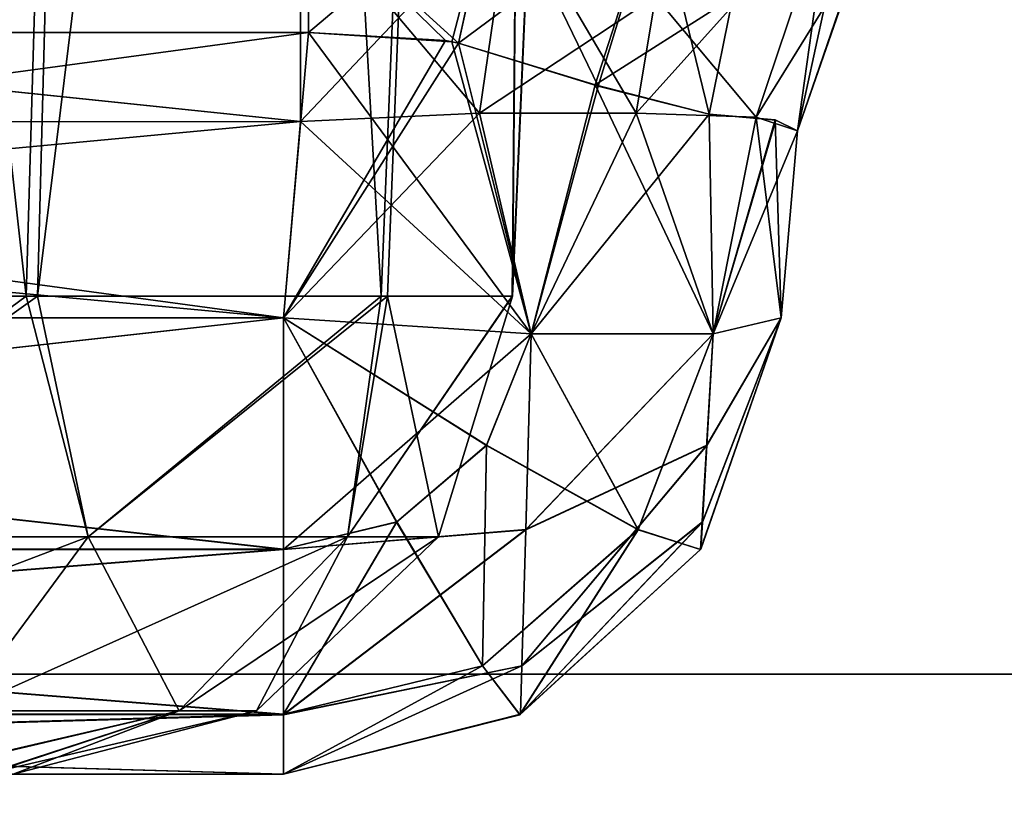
# Model space of a CAD drawing. Header units: millimetres. Extents: x -125 to 125, y -5 to 106.
# Tile 341 of 581: x 40.778 to 41.763, y -3.142 to -2.345. Entities that reach past the tile are written whole.
import ezdxf

# ---------------------------------------------------------------- set-up
doc = ezdxf.new("R2010")
doc.units = ezdxf.units.MM
doc.header["$LTSCALE"] = 65.185185
for name, color, linetype in [('10', 7, 'CONTINUOUS'), ('100', 7, 'CONTINUOUS'), ('101', 7, 'CONTINUOUS'), ('102', 7, 'CONTINUOUS'), ('103', 7, 'CONTINUOUS'), ('104', 7, 'CONTINUOUS'), ('105', 7, 'CONTINUOUS'), ('106', 7, 'CONTINUOUS'), ('11', 7, 'CONTINUOUS'), ('112', 7, 'CONTINUOUS'), ('113', 7, 'CONTINUOUS'), ('115', 7, 'CONTINUOUS'), ('116', 7, 'CONTINUOUS'), ('117', 7, 'CONTINUOUS'), ('118', 7, 'CONTINUOUS'), ('12', 7, 'CONTINUOUS'), ('121', 7, 'CONTINUOUS'), ('13', 7, 'CONTINUOUS'), ('19', 7, 'CONTINUOUS'), ('20', 7, 'CONTINUOUS'), ('21', 7, 'CONTINUOUS'), ('22', 7, 'CONTINUOUS'), ('23', 7, 'CONTINUOUS'), ('24', 7, 'CONTINUOUS'), ('25', 7, 'CONTINUOUS'), ('26', 7, 'CONTINUOUS'), ('30', 7, 'CONTINUOUS'), ('31', 7, 'CONTINUOUS'), ('52', 7, 'CONTINUOUS'), ('53', 7, 'CONTINUOUS'), ('583', 7, 'CONTINUOUS'), ('584', 7, 'CONTINUOUS'), ('585', 7, 'CONTINUOUS'), ('586', 7, 'CONTINUOUS'), ('588', 7, 'CONTINUOUS'), ('589', 7, 'CONTINUOUS'), ('590', 7, 'CONTINUOUS'), ('591', 7, 'CONTINUOUS'), ('596', 7, 'CONTINUOUS'), ('597', 7, 'CONTINUOUS'), ('625', 7, 'CONTINUOUS'), ('627', 7, 'CONTINUOUS'), ('7', 7, 'CONTINUOUS'), ('8', 7, 'CONTINUOUS')]:
    doc.layers.add(name, color=color, linetype=linetype)

msp = doc.modelspace()

# ---------------------------------------------------------------- linework, layer by layer
at = {"layer": '10', "linetype": 'CONTINUOUS'}
for points in [[(41.58337, -2.33228, -123.14555), (41.55631, -2.45642, -123.14555), (41.63666, -2.22525, -123.76197), (41.58337, -2.33228, -123.14555)], [(41.63666, -2.22525, -123.76197), (41.55631, -2.45642, -123.14555), (41.55631, -2.45642, -123.76197), (41.63666, -2.22525, -123.76197)]]:
    msp.add_3dface(points, dxfattribs=at)
at = {"layer": '100', "linetype": 'CONTINUOUS'}
for points in [[(38.93318, -2.35794, 124.26868), (38.95817, -2.64358, 124.24369), (41.04183, -2.64358, 124.24369), (38.93318, -2.35794, 124.26868)], [(41.06682, -2.35794, 124.26868), (38.93318, -2.35794, 124.26868), (41.04183, -2.64358, 124.24369), (41.06682, -2.35794, 124.26868)]]:
    msp.add_3dface(points, dxfattribs=at)
at = {"layer": '101', "linetype": 'CONTINUOUS'}
for points in [[(41.06682, -2.35794, 124.26868), (41.04183, -2.64358, 124.24369), (41.2898, -2.65932, 124.17571), (41.06682, -2.35794, 124.26868)], [(41.06682, -2.35794, 124.26868), (41.2898, -2.65932, 124.17571), (41.21023, -2.3673, 124.24665), (41.06682, -2.35794, 124.26868)], [(41.21023, -2.3673, 124.24665), (41.2898, -2.65932, 124.17571), (41.21702, -2.36874, 124.24439), (41.21023, -2.3673, 124.24665)], [(41.21702, -2.36874, 124.24439), (41.2898, -2.65932, 124.17571), (41.35381, -2.41039, 124.1702), (41.21702, -2.36874, 124.24439)], [(41.2898, -2.65932, 124.17571), (41.47195, -2.65932, 123.99356), (41.35381, -2.41039, 124.1702), (41.2898, -2.65932, 124.17571)], [(41.47195, -2.65932, 123.99356), (41.46783, -2.43953, 124.04948), (41.35381, -2.41039, 124.1702), (41.47195, -2.65932, 123.99356)], [(41.53396, -2.44542, 123.91391), (41.46783, -2.43953, 124.04948), (41.47195, -2.65932, 123.99356), (41.53396, -2.44542, 123.91391)], [(41.53993, -2.64358, 123.7456), (41.53396, -2.44542, 123.91391), (41.47195, -2.65932, 123.99356), (41.53993, -2.64358, 123.7456)], [(41.55631, -2.45642, 123.76197), (41.53396, -2.44542, 123.91391), (41.53993, -2.64358, 123.7456), (41.55631, -2.45642, 123.76197)]]:
    msp.add_3dface(points, dxfattribs=at)
at = {"layer": '102', "linetype": 'CONTINUOUS'}
for points in [[(41.55631, -2.45642, 123.76197), (41.53993, -2.64358, 123.7456), (41.53993, -2.64358, 123.16193), (41.55631, -2.45642, 123.76197)], [(41.55631, -2.45642, 123.14555), (41.55631, -2.45642, 123.76197), (41.53993, -2.64358, 123.16193), (41.55631, -2.45642, 123.14555)]]:
    msp.add_3dface(points, dxfattribs=at)
at = {"layer": '103', "linetype": 'CONTINUOUS'}
for points in [[(41.55631, -2.45642, 123.76197), (41.63438, -2.22874, 123.14555), (41.63666, -2.22525, 123.76197), (41.55631, -2.45642, 123.76197)], [(41.55631, -2.45642, 123.14555), (41.63438, -2.22874, 123.14555), (41.55631, -2.45642, 123.76197), (41.55631, -2.45642, 123.14555)]]:
    msp.add_3dface(points, dxfattribs=at)
at = {"layer": '104', "linetype": 'CONTINUOUS'}
for points in [[(41.04183, -2.64358, 122.66383), (41.23803, -2.43864, 122.67872), (41.2898, -2.65932, 122.73182), (41.04183, -2.64358, 122.66383)], [(41.05903, -2.447, 122.64663), (41.23803, -2.43864, 122.67872), (41.04183, -2.64358, 122.66383), (41.05903, -2.447, 122.64663)], [(41.23803, -2.43864, 122.67872), (41.3947, -2.43868, 122.7749), (41.2898, -2.65932, 122.73182), (41.23803, -2.43864, 122.67872)], [(41.2898, -2.65932, 122.73182), (41.3947, -2.43868, 122.7749), (41.47195, -2.65932, 122.91397), (41.2898, -2.65932, 122.73182)], [(41.3947, -2.43868, 122.7749), (41.51502, -2.4427, 122.94259), (41.47195, -2.65932, 122.91397), (41.3947, -2.43868, 122.7749)], [(41.51502, -2.4427, 122.94259), (41.55631, -2.45642, 123.14555), (41.47195, -2.65932, 122.91397), (41.51502, -2.4427, 122.94259)], [(41.55631, -2.45642, 123.14555), (41.53993, -2.64358, 123.16193), (41.47195, -2.65932, 122.91397), (41.55631, -2.45642, 123.14555)]]:
    msp.add_3dface(points, dxfattribs=at)
at = {"layer": '105', "linetype": 'CONTINUOUS'}
for points in [[(38.94101, -2.44768, 122.64669), (41.05903, -2.447, 122.64663), (38.95817, -2.64358, 122.66383), (38.94101, -2.44768, 122.64669)], [(41.05903, -2.447, 122.64663), (41.04183, -2.64358, 122.66383), (38.95817, -2.64358, 122.66383), (41.05903, -2.447, 122.64663)]]:
    msp.add_3dface(points, dxfattribs=at)
at = {"layer": '106', "linetype": 'CONTINUOUS'}
for points in [[(41.05898, -2.22616, 122.57301), (41.05903, -2.447, 122.64663), (38.94096, -2.22642, 122.5727), (41.05898, -2.22616, 122.57301)], [(41.05903, -2.447, 122.64663), (38.94101, -2.44768, 122.64669), (38.94096, -2.22642, 122.5727), (41.05903, -2.447, 122.64663)]]:
    msp.add_3dface(points, dxfattribs=at)
at = {"layer": '11', "linetype": 'CONTINUOUS'}
for points in [[(41.55631, -2.45642, -123.76197), (41.55631, -2.45642, -123.14555), (41.53993, -2.64358, -123.7456), (41.55631, -2.45642, -123.76197)], [(41.53993, -2.64358, -123.7456), (41.55631, -2.45642, -123.14555), (41.53993, -2.64358, -123.16193), (41.53993, -2.64358, -123.7456)]]:
    msp.add_3dface(points, dxfattribs=at)
at = {"layer": '112', "linetype": 'CONTINUOUS'}
for points in [[(38.95817, -3.1, 123.7456), (38.95817, -3.1, 123.16193), (41.04183, -3.1, 123.16193), (38.95817, -3.1, 123.7456)], [(41.04183, -3.1, 123.7456), (38.95817, -3.1, 123.7456), (41.04183, -3.1, 123.16193), (41.04183, -3.1, 123.7456)]]:
    msp.add_3dface(points, dxfattribs=at)
at = {"layer": '113', "linetype": 'CONTINUOUS'}
for points in [[(41.04183, -2.64358, 124.24369), (38.95817, -2.87519, 124.16306), (41.04183, -2.87539, 124.16292), (41.04183, -2.64358, 124.24369)], [(41.04183, -2.64358, 124.24369), (38.95817, -2.64358, 124.24369), (38.95817, -2.87519, 124.16306), (41.04183, -2.64358, 124.24369)], [(38.95817, -2.87519, 124.16306), (38.95817, -3.04045, 123.98225), (41.04183, -2.87539, 124.16292), (38.95817, -2.87519, 124.16306)], [(41.04183, -2.87539, 124.16292), (38.95817, -3.04045, 123.98225), (41.04183, -3.04057, 123.98203), (41.04183, -2.87539, 124.16292)], [(38.95817, -3.04045, 123.98225), (38.95817, -3.1, 123.7456), (41.04183, -3.04057, 123.98203), (38.95817, -3.04045, 123.98225)], [(38.95817, -3.1, 123.7456), (41.04183, -3.1, 123.7456), (41.04183, -3.04057, 123.98203), (38.95817, -3.1, 123.7456)]]:
    msp.add_3dface(points, dxfattribs=at)
at = {"layer": '115', "linetype": 'CONTINUOUS'}
for points in [[(41.2898, -2.65932, 124.17571), (41.04183, -2.64358, 124.24369), (41.04183, -2.87539, 124.16292), (41.2898, -2.65932, 124.17571)], [(41.53993, -2.64358, 123.7456), (41.46111, -2.84775, 123.85886), (41.45958, -2.87475, 123.7456), (41.53993, -2.64358, 123.7456)], [(41.53993, -2.64358, 123.7456), (41.46549, -2.77108, 123.94868), (41.46111, -2.84775, 123.85886), (41.53993, -2.64358, 123.7456)], [(41.53993, -2.64358, 123.7456), (41.47195, -2.65932, 123.99356), (41.46549, -2.77108, 123.94868), (41.53993, -2.64358, 123.7456)], [(41.2898, -2.65932, 124.17571), (41.04183, -2.87539, 124.16292), (41.28422, -2.85545, 124.10056), (41.2898, -2.65932, 124.17571)], [(41.47195, -2.65932, 123.99356), (41.2898, -2.65932, 124.17571), (41.28422, -2.85545, 124.10056), (41.47195, -2.65932, 123.99356)], [(41.46549, -2.77108, 123.94868), (41.47195, -2.65932, 123.99356), (41.28422, -2.85545, 124.10056), (41.46549, -2.77108, 123.94868)], [(41.46549, -2.77108, 123.94868), (41.28422, -2.85545, 124.10056), (41.28044, -2.99174, 123.94462), (41.46549, -2.77108, 123.94868)], [(41.46111, -2.84775, 123.85886), (41.46549, -2.77108, 123.94868), (41.28044, -2.99174, 123.94462), (41.46111, -2.84775, 123.85886)], [(41.46111, -2.84775, 123.85886), (41.28044, -2.99174, 123.94462), (41.27913, -3.0401, 123.7456), (41.46111, -2.84775, 123.85886)], [(41.45958, -2.87475, 123.7456), (41.46111, -2.84775, 123.85886), (41.27913, -3.0401, 123.7456), (41.45958, -2.87475, 123.7456)], [(41.28422, -2.85545, 124.10056), (41.04183, -3.04057, 123.98203), (41.28044, -2.99174, 123.94462), (41.28422, -2.85545, 124.10056)], [(41.04183, -2.87539, 124.16292), (41.04183, -3.04057, 123.98203), (41.28422, -2.85545, 124.10056), (41.04183, -2.87539, 124.16292)], [(41.28044, -2.99174, 123.94462), (41.04183, -3.1, 123.7456), (41.27913, -3.0401, 123.7456), (41.28044, -2.99174, 123.94462)], [(41.04183, -3.04057, 123.98203), (41.04183, -3.1, 123.7456), (41.28044, -2.99174, 123.94462), (41.04183, -3.04057, 123.98203)]]:
    msp.add_3dface(points, dxfattribs=at)
at = {"layer": '116', "linetype": 'CONTINUOUS'}
for points in [[(41.53993, -2.64358, 123.16193), (41.45958, -2.87475, 123.7456), (41.45916, -2.87539, 123.16193), (41.53993, -2.64358, 123.16193)], [(41.53993, -2.64358, 123.16193), (41.53993, -2.64358, 123.7456), (41.45958, -2.87475, 123.7456), (41.53993, -2.64358, 123.16193)], [(41.45916, -2.87539, 123.16193), (41.27913, -3.0401, 123.7456), (41.27827, -3.04057, 123.16193), (41.45916, -2.87539, 123.16193)], [(41.45958, -2.87475, 123.7456), (41.27913, -3.0401, 123.7456), (41.45916, -2.87539, 123.16193), (41.45958, -2.87475, 123.7456)], [(41.27913, -3.0401, 123.7456), (41.04183, -3.1, 123.7456), (41.27827, -3.04057, 123.16193), (41.27913, -3.0401, 123.7456)], [(41.04183, -3.1, 123.7456), (41.04183, -3.1, 123.16193), (41.27827, -3.04057, 123.16193), (41.04183, -3.1, 123.7456)]]:
    msp.add_3dface(points, dxfattribs=at)
at = {"layer": '117', "linetype": 'CONTINUOUS'}
for points in [[(41.04183, -2.64358, 122.66383), (41.24492, -2.77108, 122.73827), (41.1551, -2.84775, 122.74265), (41.04183, -2.64358, 122.66383)], [(41.04183, -2.64358, 122.66383), (41.2898, -2.65932, 122.73182), (41.24492, -2.77108, 122.73827), (41.04183, -2.64358, 122.66383)], [(41.04183, -2.64358, 122.66383), (41.1551, -2.84775, 122.74265), (41.04183, -2.87475, 122.74418), (41.04183, -2.64358, 122.66383)], [(41.47195, -2.65932, 122.91397), (41.53993, -2.64358, 123.16193), (41.45916, -2.87539, 123.16193), (41.47195, -2.65932, 122.91397)], [(41.24492, -2.77108, 122.73827), (41.2898, -2.65932, 122.73182), (41.3968, -2.85545, 122.91954), (41.24492, -2.77108, 122.73827)], [(41.2898, -2.65932, 122.73182), (41.47195, -2.65932, 122.91397), (41.3968, -2.85545, 122.91954), (41.2898, -2.65932, 122.73182)], [(41.47195, -2.65932, 122.91397), (41.45916, -2.87539, 123.16193), (41.3968, -2.85545, 122.91954), (41.47195, -2.65932, 122.91397)], [(41.1551, -2.84775, 122.74265), (41.24492, -2.77108, 122.73827), (41.24086, -2.99174, 122.92332), (41.1551, -2.84775, 122.74265)], [(41.24492, -2.77108, 122.73827), (41.3968, -2.85545, 122.91954), (41.24086, -2.99174, 122.92332), (41.24492, -2.77108, 122.73827)], [(41.1551, -2.84775, 122.74265), (41.24086, -2.99174, 122.92332), (41.04183, -3.0401, 122.92463), (41.1551, -2.84775, 122.74265)], [(41.04183, -2.87475, 122.74418), (41.1551, -2.84775, 122.74265), (41.04183, -3.0401, 122.92463), (41.04183, -2.87475, 122.74418)], [(41.3968, -2.85545, 122.91954), (41.27827, -3.04057, 123.16193), (41.24086, -2.99174, 122.92332), (41.3968, -2.85545, 122.91954)], [(41.45916, -2.87539, 123.16193), (41.27827, -3.04057, 123.16193), (41.3968, -2.85545, 122.91954), (41.45916, -2.87539, 123.16193)], [(41.24086, -2.99174, 122.92332), (41.04183, -3.1, 123.16193), (41.04183, -3.0401, 122.92463), (41.24086, -2.99174, 122.92332)], [(41.27827, -3.04057, 123.16193), (41.04183, -3.1, 123.16193), (41.24086, -2.99174, 122.92332), (41.27827, -3.04057, 123.16193)]]:
    msp.add_3dface(points, dxfattribs=at)
at = {"layer": '118', "linetype": 'CONTINUOUS'}
for points in [[(38.95817, -2.64358, 122.66383), (41.04183, -2.64358, 122.66383), (41.04183, -2.87475, 122.74418), (38.95817, -2.64358, 122.66383)], [(38.95817, -2.64358, 122.66383), (41.04183, -2.87475, 122.74418), (38.95817, -2.87475, 122.74418), (38.95817, -2.64358, 122.66383)], [(38.95817, -2.87475, 122.74418), (41.04183, -3.0401, 122.92463), (38.95817, -3.0401, 122.92463), (38.95817, -2.87475, 122.74418)], [(41.04183, -2.87475, 122.74418), (41.04183, -3.0401, 122.92463), (38.95817, -2.87475, 122.74418), (41.04183, -2.87475, 122.74418)], [(41.04183, -3.0401, 122.92463), (41.04183, -3.1, 123.16193), (38.95817, -3.0401, 122.92463), (41.04183, -3.0401, 122.92463)], [(41.04183, -3.1, 123.16193), (38.95817, -3.1, 123.16193), (38.95817, -3.0401, 122.92463), (41.04183, -3.1, 123.16193)]]:
    msp.add_3dface(points, dxfattribs=at)
at = {"layer": '12', "linetype": 'CONTINUOUS'}
for points in [[(41.06682, -2.35794, -124.26868), (41.20414, -2.36601, -124.24858), (41.04183, -2.64358, -124.24369), (41.06682, -2.35794, -124.26868)], [(41.20414, -2.36601, -124.24858), (41.21697, -2.36868, -124.24441), (41.04183, -2.64358, -124.24369), (41.20414, -2.36601, -124.24858)], [(41.04183, -2.64358, -124.24369), (41.21697, -2.36868, -124.24441), (41.2898, -2.65932, -124.17571), (41.04183, -2.64358, -124.24369)], [(41.21697, -2.36868, -124.24441), (41.35678, -2.41147, -124.16788), (41.2898, -2.65932, -124.17571), (41.21697, -2.36868, -124.24441)], [(41.35678, -2.41147, -124.16788), (41.46783, -2.43953, -124.04948), (41.2898, -2.65932, -124.17571), (41.35678, -2.41147, -124.16788)], [(41.2898, -2.65932, -124.17571), (41.46783, -2.43953, -124.04948), (41.47195, -2.65932, -123.99356), (41.2898, -2.65932, -124.17571)], [(41.47195, -2.65932, -123.99356), (41.46783, -2.43953, -124.04948), (41.53466, -2.44555, -123.91165), (41.47195, -2.65932, -123.99356)], [(41.55631, -2.45642, -123.76197), (41.47195, -2.65932, -123.99356), (41.53466, -2.44555, -123.91165), (41.55631, -2.45642, -123.76197)], [(41.55631, -2.45642, -123.76197), (41.53993, -2.64358, -123.7456), (41.47195, -2.65932, -123.99356), (41.55631, -2.45642, -123.76197)]]:
    msp.add_3dface(points, dxfattribs=at)
at = {"layer": '121', "linetype": 'CONTINUOUS'}
for points in [[(41.06682, -2.35794, 124.26868), (41.25408, -2.19976, 124.28545), (41.06682, -2.23213, 124.29635), (41.06682, -2.35794, 124.26868)], [(41.06682, -2.35794, 124.26868), (41.21023, -2.3673, 124.24665), (41.25408, -2.19976, 124.28545), (41.06682, -2.35794, 124.26868)], [(41.21023, -2.3673, 124.24665), (41.21702, -2.36874, 124.24439), (41.25408, -2.19976, 124.28545), (41.21023, -2.3673, 124.24665)], [(41.21702, -2.36874, 124.24439), (41.41451, -2.22194, 124.20503), (41.25408, -2.19976, 124.28545), (41.21702, -2.36874, 124.24439)], [(41.21702, -2.36874, 124.24439), (41.35381, -2.41039, 124.1702), (41.41451, -2.22194, 124.20503), (41.21702, -2.36874, 124.24439)], [(41.35381, -2.41039, 124.1702), (41.49151, -2.32247, 124.06605), (41.41451, -2.22194, 124.20503), (41.35381, -2.41039, 124.1702)], [(41.35381, -2.41039, 124.1702), (41.46783, -2.43953, 124.04948), (41.49151, -2.32247, 124.06605), (41.35381, -2.41039, 124.1702)]]:
    msp.add_3dface(points, dxfattribs=at)
at = {"layer": '13', "linetype": 'CONTINUOUS'}
for points in [[(41.21697, -2.36868, -124.24441), (41.06682, -2.23182, -124.29646), (41.25426, -2.19977, -124.2854), (41.21697, -2.36868, -124.24441)], [(41.35678, -2.41147, -124.16788), (41.21697, -2.36868, -124.24441), (41.25426, -2.19977, -124.2854), (41.35678, -2.41147, -124.16788)], [(41.35678, -2.41147, -124.16788), (41.25426, -2.19977, -124.2854), (41.41466, -2.22196, -124.20493), (41.35678, -2.41147, -124.16788)], [(41.46783, -2.43953, -124.04948), (41.35678, -2.41147, -124.16788), (41.41466, -2.22196, -124.20493), (41.46783, -2.43953, -124.04948)], [(41.46783, -2.43953, -124.04948), (41.41466, -2.22196, -124.20493), (41.49151, -2.32247, -124.06605), (41.46783, -2.43953, -124.04948)], [(41.21697, -2.36868, -124.24441), (41.20414, -2.36601, -124.24858), (41.06682, -2.23182, -124.29646), (41.21697, -2.36868, -124.24441)], [(41.20414, -2.36601, -124.24858), (41.06682, -2.35794, -124.26868), (41.06682, -2.23182, -124.29646), (41.20414, -2.36601, -124.24858)]]:
    msp.add_3dface(points, dxfattribs=at)
at = {"layer": '19', "linetype": 'CONTINUOUS'}
for points in [[(41.05903, -2.447, -122.64663), (38.94101, -2.44747, -122.64667), (41.04183, -2.64358, -122.66383), (41.05903, -2.447, -122.64663)], [(38.94101, -2.44747, -122.64667), (38.95817, -2.64358, -122.66383), (41.04183, -2.64358, -122.66383), (38.94101, -2.44747, -122.64667)]]:
    msp.add_3dface(points, dxfattribs=at)
at = {"layer": '20', "linetype": 'CONTINUOUS'}
for points in [[(38.94096, -2.22629, -122.57262), (41.05903, -2.447, -122.64663), (41.05898, -2.22615, -122.57301), (38.94096, -2.22629, -122.57262)], [(38.94096, -2.22629, -122.57262), (38.94101, -2.44747, -122.64667), (41.05903, -2.447, -122.64663), (38.94096, -2.22629, -122.57262)]]:
    msp.add_3dface(points, dxfattribs=at)
at = {"layer": '21', "linetype": 'CONTINUOUS'}
for points in [[(41.23803, -2.43864, -122.67872), (41.05903, -2.447, -122.64663), (41.2898, -2.65932, -122.73182), (41.23803, -2.43864, -122.67872)], [(41.3947, -2.43868, -122.7749), (41.23803, -2.43864, -122.67872), (41.2898, -2.65932, -122.73182), (41.3947, -2.43868, -122.7749)], [(41.47195, -2.65932, -122.91397), (41.3947, -2.43868, -122.7749), (41.2898, -2.65932, -122.73182), (41.47195, -2.65932, -122.91397)], [(41.51502, -2.4427, -122.94259), (41.3947, -2.43868, -122.7749), (41.47195, -2.65932, -122.91397), (41.51502, -2.4427, -122.94259)], [(41.53993, -2.64358, -123.16193), (41.51502, -2.4427, -122.94259), (41.47195, -2.65932, -122.91397), (41.53993, -2.64358, -123.16193)], [(41.55631, -2.45642, -123.14555), (41.51502, -2.4427, -122.94259), (41.53993, -2.64358, -123.16193), (41.55631, -2.45642, -123.14555)], [(41.05903, -2.447, -122.64663), (41.04183, -2.64358, -122.66383), (41.2898, -2.65932, -122.73182), (41.05903, -2.447, -122.64663)]]:
    msp.add_3dface(points, dxfattribs=at)
at = {"layer": '22', "linetype": 'CONTINUOUS'}
for points in [[(41.2898, -2.65932, -122.73182), (41.04183, -2.64358, -122.66383), (41.24499, -2.77099, -122.73826), (41.2898, -2.65932, -122.73182)], [(41.15521, -2.84769, -122.74265), (41.04183, -2.64358, -122.66383), (41.04183, -2.87475, -122.74418), (41.15521, -2.84769, -122.74265)], [(41.04183, -2.64358, -122.66383), (41.15521, -2.84769, -122.74265), (41.24499, -2.77099, -122.73826), (41.04183, -2.64358, -122.66383)], [(41.53993, -2.64358, -123.16193), (41.47195, -2.65932, -122.91397), (41.45929, -2.87519, -123.16193), (41.53993, -2.64358, -123.16193)], [(41.2898, -2.65932, -122.73182), (41.24499, -2.77099, -122.73826), (41.39691, -2.85527, -122.91954), (41.2898, -2.65932, -122.73182)], [(41.47195, -2.65932, -122.91397), (41.2898, -2.65932, -122.73182), (41.39691, -2.85527, -122.91954), (41.47195, -2.65932, -122.91397)], [(41.47195, -2.65932, -122.91397), (41.39691, -2.85527, -122.91954), (41.45929, -2.87519, -123.16193), (41.47195, -2.65932, -122.91397)], [(41.15521, -2.84769, -122.74265), (41.24104, -2.99164, -122.92331), (41.24499, -2.77099, -122.73826), (41.15521, -2.84769, -122.74265)], [(41.24499, -2.77099, -122.73826), (41.24104, -2.99164, -122.92331), (41.39691, -2.85527, -122.91954), (41.24499, -2.77099, -122.73826)], [(41.24104, -2.99164, -122.92331), (41.15521, -2.84769, -122.74265), (41.04183, -3.0401, -122.92463), (41.24104, -2.99164, -122.92331)], [(41.04183, -3.0401, -122.92463), (41.15521, -2.84769, -122.74265), (41.04183, -2.87475, -122.74418), (41.04183, -3.0401, -122.92463)], [(41.24104, -2.99164, -122.92331), (41.27848, -3.04045, -123.16193), (41.39691, -2.85527, -122.91954), (41.24104, -2.99164, -122.92331)], [(41.39691, -2.85527, -122.91954), (41.27848, -3.04045, -123.16193), (41.45929, -2.87519, -123.16193), (41.39691, -2.85527, -122.91954)], [(41.27848, -3.04045, -123.16193), (41.24104, -2.99164, -122.92331), (41.04183, -3.1, -123.16193), (41.27848, -3.04045, -123.16193)], [(41.04183, -3.1, -123.16193), (41.24104, -2.99164, -122.92331), (41.04183, -3.0401, -122.92463), (41.04183, -3.1, -123.16193)]]:
    msp.add_3dface(points, dxfattribs=at)
at = {"layer": '23', "linetype": 'CONTINUOUS'}
for points in [[(41.53993, -2.64358, -123.7456), (41.53993, -2.64358, -123.16193), (41.45929, -2.87519, -123.16193), (41.53993, -2.64358, -123.7456)], [(41.53993, -2.64358, -123.7456), (41.45929, -2.87519, -123.16193), (41.45958, -2.87475, -123.7456), (41.53993, -2.64358, -123.7456)], [(41.45929, -2.87519, -123.16193), (41.27848, -3.04045, -123.16193), (41.27913, -3.0401, -123.7456), (41.45929, -2.87519, -123.16193)], [(41.45958, -2.87475, -123.7456), (41.45929, -2.87519, -123.16193), (41.27913, -3.0401, -123.7456), (41.45958, -2.87475, -123.7456)], [(41.27848, -3.04045, -123.16193), (41.04183, -3.1, -123.16193), (41.27913, -3.0401, -123.7456), (41.27848, -3.04045, -123.16193)], [(41.27913, -3.0401, -123.7456), (41.04183, -3.1, -123.16193), (41.04183, -3.1, -123.7456), (41.27913, -3.0401, -123.7456)]]:
    msp.add_3dface(points, dxfattribs=at)
at = {"layer": '24', "linetype": 'CONTINUOUS'}
for points in [[(41.04183, -2.64358, -124.24369), (41.2898, -2.65932, -124.17571), (41.04183, -2.87519, -124.16306), (41.04183, -2.64358, -124.24369)], [(41.53993, -2.64358, -123.7456), (41.45958, -2.87475, -123.7456), (41.46111, -2.84769, -123.85897), (41.53993, -2.64358, -123.7456)], [(41.53993, -2.64358, -123.7456), (41.46111, -2.84769, -123.85897), (41.4655, -2.77099, -123.94875), (41.53993, -2.64358, -123.7456)], [(41.47195, -2.65932, -123.99356), (41.53993, -2.64358, -123.7456), (41.4655, -2.77099, -123.94875), (41.47195, -2.65932, -123.99356)], [(41.2898, -2.65932, -124.17571), (41.28423, -2.85527, -124.10068), (41.04183, -2.87519, -124.16306), (41.2898, -2.65932, -124.17571)], [(41.47195, -2.65932, -123.99356), (41.4655, -2.77099, -123.94875), (41.28423, -2.85527, -124.10068), (41.47195, -2.65932, -123.99356)], [(41.2898, -2.65932, -124.17571), (41.47195, -2.65932, -123.99356), (41.28423, -2.85527, -124.10068), (41.2898, -2.65932, -124.17571)], [(41.46111, -2.84769, -123.85897), (41.28045, -2.99164, -123.9448), (41.4655, -2.77099, -123.94875), (41.46111, -2.84769, -123.85897)], [(41.4655, -2.77099, -123.94875), (41.28045, -2.99164, -123.9448), (41.28423, -2.85527, -124.10068), (41.4655, -2.77099, -123.94875)], [(41.45958, -2.87475, -123.7456), (41.27913, -3.0401, -123.7456), (41.46111, -2.84769, -123.85897), (41.45958, -2.87475, -123.7456)], [(41.46111, -2.84769, -123.85897), (41.27913, -3.0401, -123.7456), (41.28045, -2.99164, -123.9448), (41.46111, -2.84769, -123.85897)], [(41.28045, -2.99164, -123.9448), (41.04183, -3.04045, -123.98225), (41.28423, -2.85527, -124.10068), (41.28045, -2.99164, -123.9448)], [(41.28423, -2.85527, -124.10068), (41.04183, -3.04045, -123.98225), (41.04183, -2.87519, -124.16306), (41.28423, -2.85527, -124.10068)], [(41.27913, -3.0401, -123.7456), (41.04183, -3.1, -123.7456), (41.28045, -2.99164, -123.9448), (41.27913, -3.0401, -123.7456)], [(41.28045, -2.99164, -123.9448), (41.04183, -3.1, -123.7456), (41.04183, -3.04045, -123.98225), (41.28045, -2.99164, -123.9448)]]:
    msp.add_3dface(points, dxfattribs=at)
at = {"layer": '25', "linetype": 'CONTINUOUS'}
for points in [[(38.95817, -2.64358, -124.24369), (41.04183, -2.87519, -124.16306), (38.95817, -2.87539, -124.16292), (38.95817, -2.64358, -124.24369)], [(38.95817, -2.64358, -124.24369), (41.04183, -2.64358, -124.24369), (41.04183, -2.87519, -124.16306), (38.95817, -2.64358, -124.24369)], [(41.04183, -2.87519, -124.16306), (41.04183, -3.04045, -123.98225), (38.95817, -2.87539, -124.16292), (41.04183, -2.87519, -124.16306)], [(38.95817, -2.87539, -124.16292), (41.04183, -3.04045, -123.98225), (38.95817, -3.04057, -123.98203), (38.95817, -2.87539, -124.16292)], [(41.04183, -3.04045, -123.98225), (41.04183, -3.1, -123.7456), (38.95817, -3.04057, -123.98203), (41.04183, -3.04045, -123.98225)], [(38.95817, -3.04057, -123.98203), (41.04183, -3.1, -123.7456), (38.95817, -3.1, -123.7456), (38.95817, -3.04057, -123.98203)]]:
    msp.add_3dface(points, dxfattribs=at)
at = {"layer": '26', "linetype": 'CONTINUOUS'}
for points in [[(38.93318, -2.35794, -124.26868), (41.06682, -2.35794, -124.26868), (38.95817, -2.64358, -124.24369), (38.93318, -2.35794, -124.26868)], [(41.06682, -2.35794, -124.26868), (41.04183, -2.64358, -124.24369), (38.95817, -2.64358, -124.24369), (41.06682, -2.35794, -124.26868)]]:
    msp.add_3dface(points, dxfattribs=at)
at = {"layer": '30', "linetype": 'CONTINUOUS'}
for points in [[(41.04183, -2.87475, -122.74418), (41.04183, -2.64358, -122.66383), (38.95817, -2.87475, -122.74418), (41.04183, -2.87475, -122.74418)], [(41.04183, -2.64358, -122.66383), (38.95817, -2.64358, -122.66383), (38.95817, -2.87475, -122.74418), (41.04183, -2.64358, -122.66383)], [(41.04183, -2.87475, -122.74418), (38.95817, -2.87475, -122.74418), (38.95817, -3.0401, -122.92463), (41.04183, -2.87475, -122.74418)], [(41.04183, -3.0401, -122.92463), (41.04183, -2.87475, -122.74418), (38.95817, -3.0401, -122.92463), (41.04183, -3.0401, -122.92463)], [(38.95817, -3.1, -123.16193), (41.04183, -3.0401, -122.92463), (38.95817, -3.0401, -122.92463), (38.95817, -3.1, -123.16193)], [(41.04183, -3.1, -123.16193), (41.04183, -3.0401, -122.92463), (38.95817, -3.1, -123.16193), (41.04183, -3.1, -123.16193)]]:
    msp.add_3dface(points, dxfattribs=at)
at = {"layer": '31', "linetype": 'CONTINUOUS'}
for points in [[(38.95817, -3.1, -123.7456), (41.04183, -3.1, -123.7456), (38.95817, -3.1, -123.16193), (38.95817, -3.1, -123.7456)], [(41.04183, -3.1, -123.7456), (41.04183, -3.1, -123.16193), (38.95817, -3.1, -123.16193), (41.04183, -3.1, -123.7456)]]:
    msp.add_3dface(points, dxfattribs=at)
at = {"layer": '52', "linetype": 'CONTINUOUS'}
for points in [[(41.51502, -2.4427, 122.94259), (41.41422, -2.3218, 122.75338), (41.58895, -2.22246, 122.90996), (41.51502, -2.4427, 122.94259)], [(41.51502, -2.4427, 122.94259), (41.58895, -2.22246, 122.90996), (41.55631, -2.45642, 123.14555), (41.51502, -2.4427, 122.94259)], [(41.55631, -2.45642, 123.14555), (41.58895, -2.22246, 122.90996), (41.63438, -2.22874, 123.14555), (41.55631, -2.45642, 123.14555)], [(41.3947, -2.43868, 122.7749), (41.41422, -2.3218, 122.75338), (41.51502, -2.4427, 122.94259), (41.3947, -2.43868, 122.7749)]]:
    msp.add_3dface(points, dxfattribs=at)
at = {"layer": '53', "linetype": 'CONTINUOUS'}
for points in [[(41.26916, -2.22491, 122.60934), (41.23803, -2.43864, 122.67872), (41.05898, -2.22616, 122.57301), (41.26916, -2.22491, 122.60934)], [(41.05898, -2.22616, 122.57301), (41.23803, -2.43864, 122.67872), (41.05903, -2.447, 122.64663), (41.05898, -2.22616, 122.57301)], [(41.26916, -2.22491, 122.60934), (41.3947, -2.43868, 122.7749), (41.23803, -2.43864, 122.67872), (41.26916, -2.22491, 122.60934)], [(41.41422, -2.3218, 122.75338), (41.3947, -2.43868, 122.7749), (41.26916, -2.22491, 122.60934), (41.41422, -2.3218, 122.75338)]]:
    msp.add_3dface(points, dxfattribs=at)
at = {"layer": '583', "linetype": 'CONTINUOUS'}
for points in [[(40.78434, -2.62181, 39.00003), (40.45804, -2.86249, 38.8942), (40.27479, -2.62181, 38.75919), (40.78434, -2.62181, 39.00003)], [(40.84634, -2.86249, 39.15366), (40.45804, -2.86249, 38.8942), (40.78434, -2.62181, 39.00003), (40.84634, -2.86249, 39.15366)], [(41.13963, -2.62181, 39.43753), (40.84634, -2.86249, 39.15366), (40.78434, -2.62181, 39.00003), (41.13963, -2.62181, 39.43753)], [(41.1058, -2.86249, 39.54196), (40.84634, -2.86249, 39.15366), (41.13963, -2.62181, 39.43753), (41.1058, -2.86249, 39.54196)], [(41.19691, -2.86249, 40), (41.1058, -2.86249, 39.54196), (41.27088, -2.62181, 40), (41.19691, -2.86249, 40)], [(41.27088, -2.62181, 40), (41.1058, -2.86249, 39.54196), (41.27086, -2.62181, 39.99282), (41.27088, -2.62181, 40)], [(41.27086, -2.62181, 39.99282), (41.1058, -2.86249, 39.54196), (41.2708, -2.62181, 39.98565), (41.27086, -2.62181, 39.99282)], [(41.2708, -2.62181, 39.98565), (41.1058, -2.86249, 39.54196), (41.13963, -2.62181, 39.43753), (41.2708, -2.62181, 39.98565)], [(40.84634, -2.86249, 39.15366), (40.38835, -3.03673, 39.06244), (40.45804, -2.86249, 38.8942), (40.84634, -2.86249, 39.15366)], [(40.71758, -3.03673, 39.28242), (40.38835, -3.03673, 39.06244), (40.84634, -2.86249, 39.15366), (40.71758, -3.03673, 39.28242)], [(41.1058, -2.86249, 39.54196), (40.71758, -3.03673, 39.28242), (40.84634, -2.86249, 39.15366), (41.1058, -2.86249, 39.54196)], [(40.93756, -3.03673, 39.61165), (40.71758, -3.03673, 39.28242), (41.1058, -2.86249, 39.54196), (40.93756, -3.03673, 39.61165)], [(41.19691, -2.86249, 40), (40.93756, -3.03673, 39.61165), (41.1058, -2.86249, 39.54196), (41.19691, -2.86249, 40)], [(41.01481, -3.03673, 40), (40.93756, -3.03673, 39.61165), (41.19691, -2.86249, 40), (41.01481, -3.03673, 40)], [(40.93756, -3.03673, 39.61165), (40.66432, -3.1, 39.60799), (40.71758, -3.03673, 39.28242), (40.93756, -3.03673, 39.61165)], [(40.74289, -3.1, 39.7924), (40.66432, -3.1, 39.60799), (40.93756, -3.03673, 39.61165), (40.74289, -3.1, 39.7924)], [(41.01481, -3.03673, 40), (40.74289, -3.1, 39.7924), (40.93756, -3.03673, 39.61165), (41.01481, -3.03673, 40)], [(40.7713, -3.1, 39.99129), (40.74289, -3.1, 39.7924), (41.01481, -3.03673, 40), (40.7713, -3.1, 39.99129)], [(40.77135, -3.1, 40), (40.7713, -3.1, 39.99129), (41.01481, -3.03673, 40), (40.77135, -3.1, 40)]]:
    msp.add_3dface(points, dxfattribs=at)
at = {"layer": '584', "linetype": 'CONTINUOUS'}
for points in [[(40.28879, -2.62181, 41.23763), (40.45804, -2.86249, 41.1058), (40.79558, -2.62181, 40.99105), (40.28879, -2.62181, 41.23763)], [(40.45804, -2.86249, 41.1058), (40.84634, -2.86249, 40.84634), (40.79558, -2.62181, 40.99105), (40.45804, -2.86249, 41.1058)], [(40.79558, -2.62181, 40.99105), (40.84634, -2.86249, 40.84634), (41.14591, -2.62181, 40.54957), (40.79558, -2.62181, 40.99105)], [(40.84634, -2.86249, 40.84634), (41.1058, -2.86249, 40.45804), (41.14591, -2.62181, 40.54957), (40.84634, -2.86249, 40.84634)], [(41.1058, -2.86249, 40.45804), (41.19691, -2.86249, 40), (41.14591, -2.62181, 40.54957), (41.1058, -2.86249, 40.45804)], [(41.19691, -2.86249, 40), (41.27088, -2.62181, 40), (41.14591, -2.62181, 40.54957), (41.19691, -2.86249, 40)], [(40.45804, -2.86249, 41.1058), (40.71758, -3.03673, 40.71758), (40.84634, -2.86249, 40.84634), (40.45804, -2.86249, 41.1058)], [(40.71758, -3.03673, 40.71758), (40.93756, -3.03673, 40.38835), (40.84634, -2.86249, 40.84634), (40.71758, -3.03673, 40.71758)], [(40.84634, -2.86249, 40.84634), (40.93756, -3.03673, 40.38835), (41.1058, -2.86249, 40.45804), (40.84634, -2.86249, 40.84634)], [(40.93756, -3.03673, 40.38835), (41.01481, -3.03673, 40), (41.1058, -2.86249, 40.45804), (40.93756, -3.03673, 40.38835)], [(41.01481, -3.03673, 40), (41.19691, -2.86249, 40), (41.1058, -2.86249, 40.45804), (41.01481, -3.03673, 40)], [(40.71758, -3.03673, 40.71758), (40.6683, -3.1, 40.38518), (40.93756, -3.03673, 40.38835), (40.71758, -3.03673, 40.71758)], [(40.6683, -3.1, 40.38518), (40.74507, -3.1, 40.19964), (40.93756, -3.03673, 40.38835), (40.6683, -3.1, 40.38518)], [(40.74507, -3.1, 40.19964), (40.77135, -3.1, 40), (40.93756, -3.03673, 40.38835), (40.74507, -3.1, 40.19964)], [(40.77135, -3.1, 40), (41.01481, -3.03673, 40), (40.93756, -3.03673, 40.38835), (40.77135, -3.1, 40)]]:
    msp.add_3dface(points, dxfattribs=at)
at = {"layer": '585', "linetype": 'CONTINUOUS'}
for points in [[(40.28879, -2.62181, 41.23763), (40.79558, -2.62181, 40.99105), (40.90518, 1.52181, 41.13506), (40.28879, -2.62181, 41.23763)], [(40.32305, 1.52181, 41.41539), (40.28879, -2.62181, 41.23763), (40.90518, 1.52181, 41.13506), (40.32305, 1.52181, 41.41539)], [(40.79558, -2.62181, 40.99105), (41.14591, -2.62181, 40.54957), (41.30802, 1.52181, 40.62991), (40.79558, -2.62181, 40.99105)], [(40.90518, 1.52181, 41.13506), (40.79558, -2.62181, 40.99105), (41.30802, 1.52181, 40.62991), (40.90518, 1.52181, 41.13506)], [(41.14591, -2.62181, 40.54957), (41.27088, -2.62181, 40), (41.30802, 1.52181, 40.62991), (41.14591, -2.62181, 40.54957)], [(41.30802, 1.52181, 40.62991), (41.27088, -2.62181, 40), (41.45179, 1.52181, 40), (41.30802, 1.52181, 40.62991)]]:
    msp.add_3dface(points, dxfattribs=at)
at = {"layer": '586', "linetype": 'CONTINUOUS'}
for points in [[(40.78434, -2.62181, 39.00003), (40.27479, -2.62181, 38.75919), (40.32305, 1.52181, 38.58461), (40.78434, -2.62181, 39.00003)], [(40.90518, 1.52181, 38.86494), (40.78434, -2.62181, 39.00003), (40.32305, 1.52181, 38.58461), (40.90518, 1.52181, 38.86494)], [(41.13963, -2.62181, 39.43753), (40.78434, -2.62181, 39.00003), (40.90518, 1.52181, 38.86494), (41.13963, -2.62181, 39.43753)], [(41.30802, 1.52181, 39.37009), (41.13963, -2.62181, 39.43753), (40.90518, 1.52181, 38.86494), (41.30802, 1.52181, 39.37009)], [(41.2708, -2.62181, 39.98565), (41.13963, -2.62181, 39.43753), (41.30802, 1.52181, 39.37009), (41.2708, -2.62181, 39.98565)], [(41.45179, 1.52181, 40), (41.2708, -2.62181, 39.98565), (41.30802, 1.52181, 39.37009), (41.45179, 1.52181, 40)], [(41.27086, -2.62181, 39.99282), (41.2708, -2.62181, 39.98565), (41.45179, 1.52181, 40), (41.27086, -2.62181, 39.99282)], [(41.27088, -2.62181, 40), (41.27086, -2.62181, 39.99282), (41.45179, 1.52181, 40), (41.27088, -2.62181, 40)]]:
    msp.add_3dface(points, dxfattribs=at)
at = {"layer": '588', "linetype": 'CONTINUOUS'}
for points in [[(40.78434, -2.62181, -40.99997), (40.45804, -2.86249, -41.1058), (40.27479, -2.62181, -41.24081), (40.78434, -2.62181, -40.99997)], [(40.84634, -2.86249, -40.84634), (40.45804, -2.86249, -41.1058), (40.78434, -2.62181, -40.99997), (40.84634, -2.86249, -40.84634)], [(41.13963, -2.62181, -40.56247), (40.84634, -2.86249, -40.84634), (40.78434, -2.62181, -40.99997), (41.13963, -2.62181, -40.56247)], [(41.1058, -2.86249, -40.45804), (40.84634, -2.86249, -40.84634), (41.13963, -2.62181, -40.56247), (41.1058, -2.86249, -40.45804)], [(41.2708, -2.62181, -40.01435), (41.1058, -2.86249, -40.45804), (41.13963, -2.62181, -40.56247), (41.2708, -2.62181, -40.01435)], [(41.27086, -2.62181, -40.00718), (41.1058, -2.86249, -40.45804), (41.2708, -2.62181, -40.01435), (41.27086, -2.62181, -40.00718)], [(41.27088, -2.62181, -40), (41.1058, -2.86249, -40.45804), (41.27086, -2.62181, -40.00718), (41.27088, -2.62181, -40)], [(41.19691, -2.86249, -40), (41.1058, -2.86249, -40.45804), (41.27088, -2.62181, -40), (41.19691, -2.86249, -40)], [(40.71758, -3.03673, -40.71758), (40.38835, -3.03673, -40.93756), (40.84634, -2.86249, -40.84634), (40.71758, -3.03673, -40.71758)], [(40.84634, -2.86249, -40.84634), (40.38835, -3.03673, -40.93756), (40.45804, -2.86249, -41.1058), (40.84634, -2.86249, -40.84634)], [(40.93756, -3.03673, -40.38835), (40.71758, -3.03673, -40.71758), (41.1058, -2.86249, -40.45804), (40.93756, -3.03673, -40.38835)], [(41.1058, -2.86249, -40.45804), (40.71758, -3.03673, -40.71758), (40.84634, -2.86249, -40.84634), (41.1058, -2.86249, -40.45804)], [(41.19691, -2.86249, -40), (40.93756, -3.03673, -40.38835), (41.1058, -2.86249, -40.45804), (41.19691, -2.86249, -40)], [(41.01481, -3.03673, -40), (40.93756, -3.03673, -40.38835), (41.19691, -2.86249, -40), (41.01481, -3.03673, -40)], [(40.93756, -3.03673, -40.38835), (40.66432, -3.1, -40.39201), (40.71758, -3.03673, -40.71758), (40.93756, -3.03673, -40.38835)], [(40.74289, -3.1, -40.2076), (40.66432, -3.1, -40.39201), (40.93756, -3.03673, -40.38835), (40.74289, -3.1, -40.2076)], [(40.7713, -3.1, -40.00871), (40.74289, -3.1, -40.2076), (41.01481, -3.03673, -40), (40.7713, -3.1, -40.00871)], [(41.01481, -3.03673, -40), (40.74289, -3.1, -40.2076), (40.93756, -3.03673, -40.38835), (41.01481, -3.03673, -40)], [(40.77135, -3.1, -40), (40.7713, -3.1, -40.00871), (41.01481, -3.03673, -40), (40.77135, -3.1, -40)]]:
    msp.add_3dface(points, dxfattribs=at)
at = {"layer": '589', "linetype": 'CONTINUOUS'}
for points in [[(40.28879, -2.62181, -38.76237), (40.45804, -2.86249, -38.8942), (40.79558, -2.62181, -39.00895), (40.28879, -2.62181, -38.76237)], [(40.45804, -2.86249, -38.8942), (40.84634, -2.86249, -39.15366), (40.79558, -2.62181, -39.00895), (40.45804, -2.86249, -38.8942)], [(40.79558, -2.62181, -39.00895), (40.84634, -2.86249, -39.15366), (41.14591, -2.62181, -39.45043), (40.79558, -2.62181, -39.00895)], [(40.84634, -2.86249, -39.15366), (41.1058, -2.86249, -39.54196), (41.14591, -2.62181, -39.45043), (40.84634, -2.86249, -39.15366)], [(41.1058, -2.86249, -39.54196), (41.19691, -2.86249, -40), (41.14591, -2.62181, -39.45043), (41.1058, -2.86249, -39.54196)], [(41.19691, -2.86249, -40), (41.27088, -2.62181, -40), (41.14591, -2.62181, -39.45043), (41.19691, -2.86249, -40)], [(40.45804, -2.86249, -38.8942), (40.71758, -3.03673, -39.28242), (40.84634, -2.86249, -39.15366), (40.45804, -2.86249, -38.8942)], [(40.71758, -3.03673, -39.28242), (40.93756, -3.03673, -39.61165), (40.84634, -2.86249, -39.15366), (40.71758, -3.03673, -39.28242)], [(40.84634, -2.86249, -39.15366), (40.93756, -3.03673, -39.61165), (41.1058, -2.86249, -39.54196), (40.84634, -2.86249, -39.15366)], [(40.93756, -3.03673, -39.61165), (41.01481, -3.03673, -40), (41.1058, -2.86249, -39.54196), (40.93756, -3.03673, -39.61165)], [(41.01481, -3.03673, -40), (41.19691, -2.86249, -40), (41.1058, -2.86249, -39.54196), (41.01481, -3.03673, -40)], [(40.71758, -3.03673, -39.28242), (40.6683, -3.1, -39.61482), (40.93756, -3.03673, -39.61165), (40.71758, -3.03673, -39.28242)], [(40.6683, -3.1, -39.61482), (40.74507, -3.1, -39.80036), (40.93756, -3.03673, -39.61165), (40.6683, -3.1, -39.61482)], [(40.74507, -3.1, -39.80036), (40.77135, -3.1, -40), (40.93756, -3.03673, -39.61165), (40.74507, -3.1, -39.80036)], [(40.77135, -3.1, -40), (41.01481, -3.03673, -40), (40.93756, -3.03673, -39.61165), (40.77135, -3.1, -40)]]:
    msp.add_3dface(points, dxfattribs=at)
at = {"layer": '590', "linetype": 'CONTINUOUS'}
for points in [[(40.28879, -2.62181, -38.76237), (40.79558, -2.62181, -39.00895), (40.90518, 1.52181, -38.86494), (40.28879, -2.62181, -38.76237)], [(40.32305, 1.52181, -38.58461), (40.28879, -2.62181, -38.76237), (40.90518, 1.52181, -38.86494), (40.32305, 1.52181, -38.58461)], [(40.79558, -2.62181, -39.00895), (41.14591, -2.62181, -39.45043), (41.30802, 1.52181, -39.37009), (40.79558, -2.62181, -39.00895)], [(40.90518, 1.52181, -38.86494), (40.79558, -2.62181, -39.00895), (41.30802, 1.52181, -39.37009), (40.90518, 1.52181, -38.86494)], [(41.14591, -2.62181, -39.45043), (41.27088, -2.62181, -40), (41.30802, 1.52181, -39.37009), (41.14591, -2.62181, -39.45043)], [(41.30802, 1.52181, -39.37009), (41.27088, -2.62181, -40), (41.45179, 1.52181, -40), (41.30802, 1.52181, -39.37009)]]:
    msp.add_3dface(points, dxfattribs=at)
at = {"layer": '591', "linetype": 'CONTINUOUS'}
for points in [[(40.78434, -2.62181, -40.99997), (40.27479, -2.62181, -41.24081), (40.32305, 1.52181, -41.41539), (40.78434, -2.62181, -40.99997)], [(40.90518, 1.52181, -41.13506), (40.78434, -2.62181, -40.99997), (40.32305, 1.52181, -41.41539), (40.90518, 1.52181, -41.13506)], [(41.13963, -2.62181, -40.56247), (40.78434, -2.62181, -40.99997), (40.90518, 1.52181, -41.13506), (41.13963, -2.62181, -40.56247)], [(41.30802, 1.52181, -40.62991), (41.13963, -2.62181, -40.56247), (40.90518, 1.52181, -41.13506), (41.30802, 1.52181, -40.62991)], [(41.2708, -2.62181, -40.01435), (41.13963, -2.62181, -40.56247), (41.30802, 1.52181, -40.62991), (41.2708, -2.62181, -40.01435)], [(41.45179, 1.52181, -40), (41.2708, -2.62181, -40.01435), (41.30802, 1.52181, -40.62991), (41.45179, 1.52181, -40)], [(41.27086, -2.62181, -40.00718), (41.2708, -2.62181, -40.01435), (41.45179, 1.52181, -40), (41.27086, -2.62181, -40.00718)], [(41.27088, -2.62181, -40), (41.27086, -2.62181, -40.00718), (41.45179, 1.52181, -40), (41.27088, -2.62181, -40)]]:
    msp.add_3dface(points, dxfattribs=at)
at = {"layer": '596', "linetype": 'CONTINUOUS'}
for points in [[(37.5, 9.60256, -130.5), (50, 9.60256, -130.5), (37.5, -3, -130.5), (37.5, 9.60256, -130.5)], [(37.5, -3, -130.5), (50, 9.60256, -130.5), (49.32165, -3, -130.5), (37.5, -3, -130.5)]]:
    msp.add_3dface(points, dxfattribs=at)
at = {"layer": '597', "linetype": 'CONTINUOUS'}
for points in [[(36.70649, -3, -130.5), (37.5, -3, -130.5), (49.32165, -3.61803, -130.40211), (36.70649, -3, -130.5)], [(36.70649, -3.61803, -130.40211), (36.70649, -3, -130.5), (49.32165, -3.61803, -130.40211), (36.70649, -3.61803, -130.40211)], [(37.5, -3, -130.5), (49.32165, -3, -130.5), (49.32165, -3.61803, -130.40211), (37.5, -3, -130.5)]]:
    msp.add_3dface(points, dxfattribs=at)
at = {"layer": '625', "linetype": 'CONTINUOUS'}
for points in [[(37.5, 3.09133, 130.5), (50, -3, 130.5), (50, 3.09133, 130.5), (37.5, 3.09133, 130.5)], [(49.32165, -3, 130.5), (50, -3, 130.5), (37.5, 3.09133, 130.5), (49.32165, -3, 130.5)], [(37.5, -3, 130.5), (49.32165, -3, 130.5), (37.5, 3.09133, 130.5), (37.5, -3, 130.5)]]:
    msp.add_3dface(points, dxfattribs=at)
at = {"layer": '627', "linetype": 'CONTINUOUS'}
for points in [[(49.32165, -3, 130.5), (36.70649, -3.61803, 130.40211), (49.32165, -3.61803, 130.40211), (49.32165, -3, 130.5)], [(37.5, -3, 130.5), (36.70649, -3.61803, 130.40211), (49.32165, -3, 130.5), (37.5, -3, 130.5)]]:
    msp.add_3dface(points, dxfattribs=at)
at = {"layer": '7', "linetype": 'CONTINUOUS'}
for points in [[(41.05903, -2.447, -122.64663), (41.26917, -2.22487, -122.60931), (41.05898, -2.22615, -122.57301), (41.05903, -2.447, -122.64663)], [(41.23803, -2.43864, -122.67872), (41.26917, -2.22487, -122.60931), (41.05903, -2.447, -122.64663), (41.23803, -2.43864, -122.67872)], [(41.26917, -2.22487, -122.60931), (41.23803, -2.43864, -122.67872), (41.41422, -2.3218, -122.75338), (41.26917, -2.22487, -122.60931)], [(41.41422, -2.3218, -122.75338), (41.23803, -2.43864, -122.67872), (41.3947, -2.43868, -122.7749), (41.41422, -2.3218, -122.75338)]]:
    msp.add_3dface(points, dxfattribs=at)
at = {"layer": '8', "linetype": 'CONTINUOUS'}
for points in [[(41.3947, -2.43868, -122.7749), (41.51502, -2.4427, -122.94259), (41.58895, -2.22246, -122.90996), (41.3947, -2.43868, -122.7749)], [(41.41422, -2.3218, -122.75338), (41.3947, -2.43868, -122.7749), (41.58895, -2.22246, -122.90996), (41.41422, -2.3218, -122.75338)], [(41.51502, -2.4427, -122.94259), (41.58337, -2.33228, -123.14555), (41.58895, -2.22246, -122.90996), (41.51502, -2.4427, -122.94259)], [(41.55631, -2.45642, -123.14555), (41.58337, -2.33228, -123.14555), (41.51502, -2.4427, -122.94259), (41.55631, -2.45642, -123.14555)]]:
    msp.add_3dface(points, dxfattribs=at)

doc.saveas('drawing.dxf')
